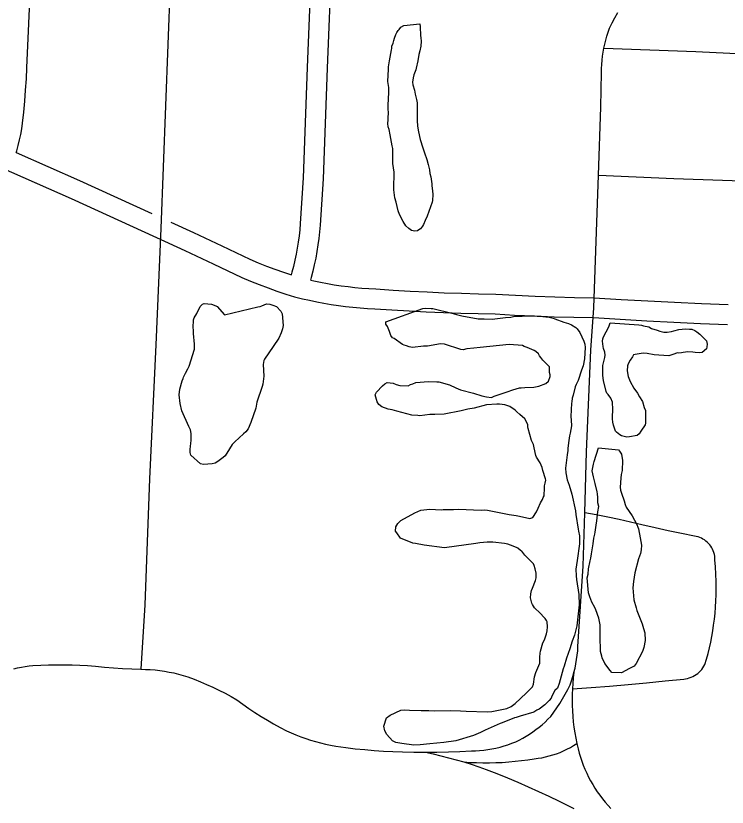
# Model space of a CAD drawing. Extents: x 3677843 to 3715951, y 511991 to 537744.
# Drawn here: x 3694217 to 3695288, y 521911 to 523103 of the extents above; entities that cross this region are included whole.
import ezdxf

# ---------------------------------------------------------------- set-up
doc = ezdxf.new("R2010")
doc.units = 0
doc.layers.add('V-ROAD-CNTR', color=7, linetype='Continuous')
doc.layers.add('V-SITE-VEGE', color=7, linetype='Continuous')

msp = doc.modelspace()

# ---------------------------------------------------------------- linework, layer by layer
at = {"layer": 'V-ROAD-CNTR'}
for points in [[(3694711.9, 523733.1), (3694712.6, 523727.6), (3694713.4, 523718.8), (3694714, 523710), (3694714.3, 523701.2), (3694714.5, 523692.3), (3694714.4, 523683.5), (3694707.8, 523513.9), (3694700.8, 523342.3), (3694692.6, 523186.2), (3694685.8, 523024.2), (3694679.9, 522857.5), (3694675.4, 522787.8), (3694674.6, 522777.8), (3694673.5, 522767.8), (3694672.1, 522757.9), (3694670.5, 522747.9), (3694668.7, 522738), (3694666.6, 522728.2), (3694664.3, 522718.4), (3694661.7, 522708.7), (3694660.7, 522705)], [(3694683, 523721.7), (3694683.5, 523716.5), (3694684, 523708.4), (3694684.3, 523700.3), (3694684.4, 523692.3), (3694684.4, 523684.2), (3694677.9, 523515.1), (3694670.8, 523343.7), (3694662.6, 523187.6), (3694655.8, 523025.3), (3694649.9, 522859), (3694645.5, 522790), (3694644.7, 522780.7), (3694643.7, 522771.5), (3694642.4, 522762.2), (3694641, 522753), (3694639.3, 522743.9), (3694637.4, 522734.8), (3694635.2, 522725.7), (3694632.8, 522716.7), (3694631.7, 522712.9)], [(3694438.3, 523610.8), (3694453.9, 523569.1), (3694457.2, 523542.4), (3694462.1, 523505.3), (3694456.6, 523337.4), (3694435.5, 522782.7), (3694427.9, 522607.7), (3694418.4, 522405.9), (3694411.7, 522216), (3694405.4, 522118.8)], [(3694218, 522896.9), (3694218.8, 522899.8), (3694221, 522907.9), (3694223, 522916.1), (3694224.7, 522924.3), (3694226.2, 522932.6), (3694227.5, 522941.1), (3694229.2, 522957.9), (3694230.8, 522974.6), (3694232.1, 522991.2), (3694233.2, 523007.9), (3694234.1, 523024.6), (3694239.7, 523158.5)], [(3694785, 521994.9), (3694799.2, 521994.4), (3694816.5, 521994.1), (3694833.9, 521994), (3694851.2, 521994.1), (3694868.5, 521994.5), (3694885.8, 521995.2), (3694903.1, 521996.1), (3694909.3, 521996.2), (3694915.5, 521996.6), (3694921.7, 521997.1), (3694927.9, 521997.9), (3694934, 521998.9), (3694940.1, 522000.2), (3694946.2, 522001.6), (3694952.2, 522003.3), (3694958.1, 522005.2), (3694964, 522007.3), (3694969.8, 522009.6), (3694975.1, 522012.2), (3694980.3, 522015), (3694985.5, 522018), (3694990.5, 522021.2), (3694995.4, 522024.5), (3695000.3, 522028), (3695005, 522031.6), (3695009.5, 522035.4), (3695014, 522039.4), (3695018.3, 522043.5), (3695022.4, 522047.8), (3695027.2, 522054.1), (3695031.8, 522060.7), (3695036.2, 522067.3), (3695040.4, 522074.2), (3695044.4, 522081.1), (3695048.1, 522088.2), (3695051.6, 522095.4), (3695053.8, 522101.6), (3695055.8, 522107.8), (3695057.5, 522114.1), (3695059.1, 522120.5), (3695060.4, 522126.9), (3695061.5, 522133.4), (3695062.4, 522139.9), (3695063.1, 522146.5), (3695063.5, 522153), (3695071.2, 522274), (3695073.6, 522354.5), (3695076.4, 522446.1), (3695082.8, 522599.6), (3695087.5, 522663.4), (3695092.3, 522806.5), (3695094.2, 522863.1), (3695097.7, 522965.6), (3695098.8, 523017.4), (3695098.9, 523023.6), (3695099.2, 523029.8), (3695099.7, 523036), (3695100.4, 523042.1), (3695101.3, 523048.3), (3695102.4, 523054.4), (3695103.7, 523060.5), (3695105.2, 523066.5), (3695106.9, 523072.4), (3695108.8, 523078.4), (3695110.9, 523084.2), (3695114.9, 523092.2), (3695119.1, 523100.2), (3695123.5, 523108)], [(3695102.4, 523054.4), (3695241.1, 523049.4), (3695404.9, 523041.3)], [(3694217.7, 522897), (3694313, 522855.1), (3694421.9, 522805.4)], [(3694193.6, 522874.9), (3694300.8, 522827.7), (3694429.2, 522769.1), (3694471.9, 522749.3), (3694514.5, 522729.3), (3694557.4, 522708.9), (3694570.6, 522703.3), (3694583.8, 522698.1), (3694597, 522693.1), (3694610.4, 522688.4), (3694623.8, 522684), (3694636.6, 522680), (3694637, 522679.8), (3694648.6, 522677), (3694659.4, 522674.5), (3694670.2, 522672.3), (3694681, 522670.2), (3694691.9, 522668.4), (3694702.8, 522666.8), (3694713.8, 522665.3), (3694724.7, 522664.1), (3694735.7, 522663.1), (3694746.7, 522662.3), (3694757.5, 522661.7), (3694783.3, 522660), (3694809.2, 522658.5), (3694835.2, 522657.2), (3694861.1, 522656.1), (3694887.1, 522655.2), (3694913.1, 522654.5), (3694938.7, 522654.1), (3694968.1, 522652.4), (3694997.9, 522651), (3695027.7, 522649.8), (3695057.4, 522649), (3695086.8, 522648.4), (3695126.8, 522645.9), (3695167.2, 522643.6), (3695207.6, 522641.5), (3695248, 522639.7), (3695288.5, 522638.1)], [(3695094.2, 522863.1), (3695207.6, 522858), (3695413, 522851.2)], [(3694450.4, 522792.3), (3694484.6, 522776.5), (3694527.4, 522756.4), (3694569.7, 522736.3), (3694582, 522731.1), (3694594.6, 522726.1), (3694607.3, 522721.3), (3694620.1, 522716.8), (3694632.1, 522712.8)], [(3694661.2, 522704.9), (3694665.8, 522703.8), (3694676, 522701.7), (3694686.3, 522699.8), (3694696.6, 522698), (3694707, 522696.5), (3694717.4, 522695.1), (3694727.8, 522694), (3694738.2, 522693), (3694748.6, 522692.2), (3694759.3, 522691.7), (3694785.2, 522689.9), (3694810.9, 522688.4), (3694836.6, 522687.1), (3694862.3, 522686), (3694888, 522685.2), (3694913.8, 522684.5), (3694939.8, 522684), (3694969.7, 522682.3), (3694999.2, 522680.9), (3695028.7, 522679.8), (3695058.2, 522678.9), (3695088.1, 522678.3), (3695128.6, 522675.8), (3695168.8, 522673.5), (3695209, 522671.5), (3695249.2, 522669.6), (3695289.4, 522668)], [(3695055.2, 522089.4), (3695083.2, 522091.3), (3695111.1, 522093.5), (3695139, 522095.9), (3695166.9, 522098.4), (3695194.8, 522101.2), (3695222.6, 522104.1), (3695225.5, 522104.5), (3695228.3, 522105.1), (3695231.1, 522105.8), (3695233.8, 522106.8), (3695236.4, 522108), (3695238.9, 522109.4), (3695241.4, 522110.9), (3695243.7, 522112.6), (3695245.8, 522114.5), (3695247.9, 522116.6), (3695249.7, 522118.7), (3695251.5, 522121.1), (3695253, 522123.5), (3695254.3, 522126), (3695257, 522134.3), (3695259.3, 522142.6), (3695261.5, 522151), (3695263.4, 522159.5), (3695265, 522168), (3695266.4, 522176.5), (3695267.5, 522185.1), (3695268.8, 522194.3), (3695269.8, 522203.4), (3695270.5, 522212.6), (3695271.1, 522221.8), (3695271.4, 522231), (3695271.5, 522240.2), (3695271.4, 522251.2), (3695271.1, 522262.1), (3695270.6, 522273), (3695269.7, 522283.8), (3695269.6, 522286.5), (3695269.3, 522289.2), (3695268.8, 522291.9), (3695268.1, 522294.5), (3695267.2, 522297), (3695266.1, 522299.5), (3695264.8, 522301.9), (3695263.4, 522304.1), (3695261.8, 522306.3), (3695260, 522308.3), (3695258.1, 522310.3), (3695256.1, 522312), (3695253.9, 522313.6), (3695251.6, 522315), (3695249.2, 522316.3), (3695246.8, 522317.4), (3695244.2, 522318.3), (3695241.6, 522319), (3695239, 522319.5), (3695219.1, 522323.4), (3695199.3, 522327.5), (3695179.5, 522331.9), (3695159.8, 522336.5), (3695142.6, 522340.5), (3695125.4, 522344.3), (3695108.2, 522347.9), (3695090.9, 522351.3), (3695073.6, 522354.5)], [(3694214.1, 522119.5), (3694219.8, 522120.9), (3694225.6, 522122.1), (3694231.4, 522123), (3694237.2, 522123.8), (3694243, 522124.3), (3694254.8, 522125), (3694266.6, 522125.4), (3694278.3, 522125.6), (3694290.1, 522125.6), (3694301.9, 522125.4), (3694313.7, 522125), (3694325.4, 522124.3), (3694337.2, 522123.5), (3694350.8, 522122.1), (3694364.4, 522120.9), (3694378, 522120), (3694391.7, 522119.3), (3694405.4, 522118.8), (3694412.5, 522118.7), (3694419.7, 522118.3), (3694426.9, 522117.8), (3694434, 522117), (3694441.1, 522116), (3694448.2, 522114.7), (3694455.2, 522113.3), (3694462.2, 522111.6), (3694469.1, 522109.7), (3694476, 522107.6)], [(3695057.5, 522114.1), (3695056.5, 522105.9), (3695055.8, 522097.6), (3695055.2, 522089.4), (3695054.9, 522081.1), (3695054.8, 522072.8), (3695054.9, 522064.5), (3695055.2, 522056.2), (3695055.8, 522047.9), (3695056.5, 522039.7), (3695057.5, 522031.4), (3695058.7, 522023.2), (3695060.2, 522015.1), (3695061.8, 522006.9), (3695063.7, 521998.8), (3695065.3, 521992.6), (3695067.2, 521986.4), (3695069.2, 521980.2), (3695071.5, 521974.2), (3695073.9, 521968.2), (3695076.6, 521962.3), (3695079.4, 521956.5), (3695082.4, 521950.7), (3695085.7, 521945.1), (3695089.1, 521939.6), (3695092.6, 521934.2), (3695096.4, 521929), (3695100.3, 521923.8), (3695104.4, 521918.8), (3695108.7, 521913.9), (3695113.1, 521909)], [(3694476, 522107.6), (3694485.6, 522104), (3694495.1, 522100.1), (3694504.5, 522096.1), (3694513.9, 522091.8), (3694523.1, 522087.4), (3694532.2, 522082.7), (3694541.3, 522077.9), (3694550.2, 522072.8), (3694559.1, 522066.3), (3694568.1, 522060), (3694577.2, 522053.9), (3694586.5, 522047.9), (3694595.9, 522042.2), (3694605.4, 522036.6), (3694615, 522031.2), (3694624.7, 522026), (3694631.8, 522022.9), (3694639, 522019.9), (3694646.3, 522017.1), (3694653.6, 522014.6), (3694661, 522012.2), (3694668.5, 522009.9), (3694676, 522007.9), (3694683.6, 522006.1), (3694691.2, 522004.5), (3694698.8, 522003), (3694706.5, 522001.8), (3694714.2, 522000.8), (3694728.3, 521999.2), (3694742.5, 521997.8), (3694756.6, 521996.6), (3694770.8, 521995.7), (3694785, 521994.9)], [(3694891.5, 521979.2), (3694901.1, 521978.6), (3694910.8, 521978.2), (3694920.5, 521978), (3694930.2, 521978), (3694939.9, 521978.2), (3694949.6, 521978.6), (3694959.3, 521979.3), (3694968.9, 521980.2), (3694978.6, 521981.3), (3694988.2, 521982.6), (3694997.8, 521984.1), (3695003.4, 521984.8), (3695009.1, 521985.7), (3695014.7, 521986.9), (3695020.2, 521988.3), (3695025.7, 521989.9), (3695031.1, 521991.7), (3695036.5, 521993.7), (3695041.8, 521995.9), (3695046.9, 521998.4), (3695052, 522001), (3695057, 522003.9), (3695061.8, 522006.9)], [(3694833.9, 521994), (3694845.5, 521991.4), (3694857.1, 521988.7), (3694868.6, 521985.7), (3694880.1, 521982.6), (3694891.5, 521979.2), (3694902.8, 521975.7), (3694914.1, 521971.9), (3694925.3, 521968), (3694941.3, 521961.7), (3694957.2, 521955.3), (3694973, 521948.6), (3694988.7, 521941.8), (3695004.3, 521934.8), (3695019.8, 521927.5), (3695035.3, 521920.1), (3695046.1, 521914.5), (3695057.1, 521909.1)]]:
    msp.add_lwpolyline(points, dxfattribs=at)
at = {"layer": 'V-SITE-VEGE'}
for points in [[(3694825.2, 523090.9), (3694825.8, 523086.5), (3694826.5, 523073.4), (3694827, 523069.6), (3694827.6, 523064.7), (3694827.1, 523057.1), (3694825.6, 523050.5), (3694824, 523044.5), (3694822.4, 523035.2), (3694819.8, 523024.3), (3694819.2, 523021.5), (3694816.6, 523013.9), (3694815.5, 523009.5), (3694814.5, 523003), (3694815.1, 522999.1), (3694817.3, 522991), (3694818.5, 522985), (3694820.2, 522976.8), (3694821.3, 522971.9), (3694821.5, 522945.2), (3694822.1, 522937), (3694823.3, 522928.3), (3694826.1, 522916.9), (3694830, 522904.4), (3694832.3, 522896.7), (3694836.2, 522886.4), (3694837.9, 522879.3), (3694840.1, 522871.2), (3694840.7, 522865.7), (3694841.8, 522860.3), (3694843.6, 522849.9), (3694843.6, 522846.7), (3694844.7, 522839.6), (3694844.8, 522834.1), (3694844.3, 522824.8), (3694843.8, 522822.1), (3694836.3, 522801.3), (3694833.7, 522794.8), (3694831, 522788.7), (3694829.4, 522786), (3694826.7, 522782.2), (3694824, 522780.5), (3694821.8, 522779.4), (3694818, 522778.8), (3694813.1, 522779.9), (3694808.7, 522782.5), (3694804.3, 522786.9), (3694800.4, 522793.4), (3694794.9, 522803.7), (3694792.6, 522809.1), (3694789.8, 522822.2), (3694787.6, 522828.7), (3694786.4, 522840.7), (3694786.3, 522848.9), (3694786.8, 522860.9), (3694786.7, 522867.5), (3694785, 522880.5), (3694784.8, 522903.4), (3694783.6, 522907.2), (3694780.8, 522923.6), (3694779.1, 522931.8), (3694778, 522935.6), (3694777.4, 522941), (3694777.9, 522946.5), (3694777.8, 522949.7), (3694778.3, 522956.3), (3694777.7, 522963.4), (3694777.7, 522969.9), (3694778.2, 522976.5), (3694778.6, 522989), (3694778.6, 522995), (3694777.4, 523004.3), (3694778.3, 523022.8), (3694778.3, 523026.1), (3694779.9, 523035.4), (3694783, 523051.8), (3694783.5, 523054), (3694783.5, 523057.2), (3694785.1, 523061.6), (3694786.2, 523066), (3694787.2, 523069.3), (3694789.4, 523074.7), (3694791, 523078), (3694792.6, 523080.8), (3694794.2, 523082.4), (3694796.9, 523085.7), (3694801.2, 523088.5)], [(3694531.6, 522652.6), (3694581.6, 522664.5), (3694584.9, 522665.1), (3694587.6, 522666.2), (3694590.9, 522667.8), (3694594.7, 522669), (3694599.6, 522668.5), (3694604, 522667.4), (3694609.5, 522665.3), (3694616.1, 522658.2), (3694618.3, 522654.4), (3694619.5, 522636.4), (3694618.5, 522631.5), (3694616.9, 522625.5), (3694613.1, 522617.3), (3694604.5, 522605.2), (3694591.6, 522586), (3694590.5, 522583.8), (3694589.5, 522577.8), (3694590.7, 522560.4), (3694589.2, 522548.4), (3694588.1, 522544.6), (3694580.1, 522521), (3694578.5, 522512.3), (3694571.1, 522490.4), (3694566.8, 522481.1), (3694563.6, 522476.2), (3694559.8, 522473.4), (3694546.8, 522461.3), (3694543, 522457.5), (3694538.7, 522450.9), (3694532.2, 522440.5), (3694529.5, 522437.7), (3694521.4, 522431.6), (3694517.6, 522429.4), (3694512.7, 522428.3), (3694499.6, 522427.1), (3694495.2, 522428.2), (3694480.9, 522441.1), (3694479.8, 522445.5), (3694479.8, 522449.3), (3694480.3, 522455.3), (3694480.8, 522458.6), (3694481.3, 522464.6), (3694481.2, 522473.9), (3694480.1, 522479.3), (3694477.9, 522484.7), (3694467.3, 522508.1), (3694464.5, 522519), (3694463.3, 522532.1), (3694464.3, 522540.8), (3694467.5, 522553.4), (3694469.1, 522556.7), (3694469.6, 522558.9), (3694472.8, 522564.9), (3694476.1, 522571.4), (3694478.2, 522575.3), (3694486.2, 522601), (3694486.1, 522608.6), (3694484.9, 522624.4), (3694484.8, 522629.9), (3694484.3, 522633.1), (3694484.7, 522645.2), (3694485.8, 522647.9), (3694489.6, 522654.5), (3694494.9, 522665.4), (3694498.2, 522668.7), (3694500.9, 522669.8), (3694511.8, 522668.8), (3694518.4, 522666.2), (3694520.6, 522665.1)], [(3695112, 522640.5), (3695155.1, 522637.6), (3695159, 522637.1), (3695162.2, 522636), (3695170.4, 522634.4), (3695174.3, 522632.3), (3695182.5, 522629.6), (3695186.8, 522628), (3695192.9, 522626.4), (3695197.8, 522626.5), (3695204.3, 522627.6), (3695207.6, 522628.7), (3695215.2, 522630.4), (3695225.5, 522631.6), (3695231.5, 522631.1), (3695234.8, 522631.2), (3695239.2, 522629), (3695242.5, 522626.9), (3695246.9, 522623.6), (3695254.6, 522616), (3695256.8, 522613.3), (3695257.3, 522611.2), (3695257.9, 522608.4), (3695257.4, 522604.6), (3695256.9, 522601.3), (3695250.4, 522595.8), (3695247.1, 522595.3), (3695240, 522595.7), (3695236.2, 522596.3), (3695229.1, 522596.7), (3695222, 522596.1), (3695219.3, 522595.6), (3695215.5, 522595), (3695213.3, 522595.5), (3695206.2, 522592.7), (3695200.2, 522591.1), (3695185, 522592), (3695178.4, 522592.5), (3695167.5, 522594.6), (3695161.5, 522595.1), (3695149.5, 522592.8), (3695147.3, 522592.3), (3695145.7, 522589.5), (3695141.9, 522584.6), (3695139.2, 522579.1), (3695138.2, 522575.8), (3695137.7, 522568.2), (3695138.9, 522560), (3695142.2, 522552.4), (3695147.7, 522542.1), (3695153.3, 522534.5), (3695156, 522529.1), (3695160.4, 522522), (3695163.2, 522513.3), (3695164.9, 522508.4), (3695165.1, 522489.3), (3695164.6, 522487.1), (3695158.1, 522477.3), (3695155.4, 522473.4), (3695152.7, 522470.7), (3695141.2, 522468.9), (3695136.9, 522468.3), (3695129.2, 522470.5), (3695126.5, 522472.1), (3695121.6, 522475.9), (3695119.9, 522477.5), (3695117.1, 522486.7), (3695116, 522491.1), (3695115.4, 522496), (3695115.4, 522498.7), (3695115.8, 522510.2), (3695115.7, 522521.1), (3695113, 522527.1), (3695109.1, 522532.5), (3695106.9, 522534.6), (3695105.8, 522537.4), (3695101.8, 522553.7), (3695100.7, 522561.3), (3695101.1, 522576.1), (3695103.7, 522588.6), (3695104.2, 522591.9), (3695103.7, 522596.3), (3695102, 522602.2), (3695101.4, 522605), (3695100.2, 522613.1), (3695100.8, 522616.4), (3695101.8, 522619.7), (3695109.9, 522634.5)], [(3695094.5, 522452.2), (3695124.5, 522449.2), (3695126.2, 522447.5), (3695128.9, 522442.6), (3695130.6, 522433.4), (3695130.2, 522418.1), (3695128.6, 522412.1), (3695128.1, 522406.6), (3695127.1, 522393), (3695127.7, 522388.6), (3695128.9, 522384.3), (3695132.8, 522372.3), (3695134.5, 522366.9), (3695136.1, 522363.1), (3695145, 522350.1), (3695152.2, 522337), (3695153.8, 522332.7), (3695154.4, 522330.5), (3695157.2, 522316.9), (3695159, 522306), (3695158.5, 522298.9), (3695157.4, 522293.4), (3695154.8, 522285.2), (3695148.9, 522263.9), (3695146.9, 522250.8), (3695145.9, 522241.5), (3695147.6, 522223.5), (3695151, 522211.6), (3695152.1, 522207.2), (3695159.9, 522187.1), (3695162.2, 522180), (3695163.9, 522173.5), (3695164.5, 522162), (3695162.4, 522151.7), (3695160.8, 522145.6), (3695151.2, 522127.6), (3695147.9, 522123.7), (3695140.3, 522119.3), (3695135.4, 522117.1), (3695128.9, 522113.7), (3695114.7, 522114.2), (3695112, 522116.9), (3695103.7, 522127.7), (3695099.8, 522135.9), (3695099.2, 522138.6), (3695097.6, 522145.7), (3695097.5, 522154.9), (3695096.9, 522159.3), (3695096.7, 522186), (3695096.1, 522190.9), (3695095, 522195.8), (3695090.5, 522208.3), (3695088.8, 522212.1), (3695084.4, 522219.7), (3695081.1, 522227.9), (3695079.4, 522233.9), (3695077.5, 522256.8), (3695078.6, 522262.2), (3695079.1, 522269.9), (3695081.7, 522282.4), (3695082.8, 522286.3), (3695083.8, 522292.8), (3695086.4, 522307.6), (3695087.4, 522316.3), (3695089, 522322.3), (3695089.5, 522325.1), (3695091.1, 522336), (3695092.1, 522342.5), (3695093.6, 522356.2), (3695094.7, 522363.8), (3695093.5, 522369.3), (3695093.5, 522377.4), (3695092.9, 522382.9), (3695092.3, 522386.2), (3695089.5, 522398.7), (3695086.7, 522408.5), (3695084.9, 522417.7), (3695087, 522427.6), (3695088.1, 522431.9)]]:
    msp.add_lwpolyline(points, close=True, dxfattribs=at)
for points in [[(3694805.2, 522605.8), (3694801.9, 522606.9), (3694799.2, 522607.9), (3694786.6, 522617.1), (3694784.4, 522618.2), (3694781.6, 522621.4), (3694780, 522627.4), (3694776.6, 522635), (3694774.4, 522638.8), (3694774.4, 522642.1), (3694829.8, 522662.2), (3694834.7, 522662.8), (3694842.4, 522662.3), (3694845.1, 522662.3), (3694873.5, 522655.4), (3694880.6, 522653.3), (3694888.8, 522651.2), (3694913.4, 522646.5), (3694922.2, 522646.6), (3694934.2, 522646.1), (3694954.3, 522648.5), (3694962.5, 522649.1), (3694966.3, 522650.2), (3694993, 522651), (3695002.3, 522650.5), (3695005.6, 522650.5), (3695020.3, 522649), (3695026.3, 522647.4), (3695028.5, 522646.4), (3695042.2, 522641.6), (3695049.3, 522639.4), (3695053.7, 522637.8), (3695060.3, 522633.5), (3695062.5, 522631.4), (3695066.3, 522625.9), (3695072.4, 522612.9), (3695073.6, 522608.6), (3695074.1, 522603.6), (3695073.2, 522586.2), (3695071.1, 522575.8), (3695069, 522569.2), (3695063.6, 522553.9), (3695061, 522547.9), (3695059.4, 522544.1), (3695056.2, 522531.5), (3695054.6, 522527.1), (3695054.1, 522521.7), (3695053.6, 522519.5), (3695052.6, 522499.3), (3695053.2, 522493.8), (3695053.8, 522485.7), (3695051.8, 522474.2), (3695050.7, 522470.4), (3695049.7, 522463.3), (3695048.1, 522451.8), (3695048.1, 522448.5), (3695047.1, 522442), (3695044.5, 522421.8), (3695045.1, 522414.7), (3695047.4, 522404.3), (3695050.2, 522396.2), (3695054.1, 522382.6), (3695059.8, 522357.5), (3695060.4, 522352.1), (3695063.9, 522329.8), (3695064.4, 522327), (3695065.6, 522319.9), (3695065.7, 522307.9), (3695062.1, 522282.8), (3695060.5, 522269.7), (3695060.6, 522259.4), (3695061.2, 522253.9), (3695064.7, 522231.6), (3695065.3, 522215.8), (3695061.8, 522184.1), (3695058.1, 522170.4), (3695054.9, 522161.1), (3695051.2, 522149.6), (3695046.4, 522135.4), (3695042.6, 522123.4), (3695041, 522119.6), (3695035.2, 522097.2), (3695032.6, 522090.6), (3695028.8, 522086.7), (3695023.9, 522078.5), (3695022.9, 522075.2), (3695020.2, 522071.9), (3695013.7, 522065.3), (3695005, 522058.7), (3695001.7, 522057.1), (3694996.9, 522054.3), (3694976.7, 522048.1), (3694970.7, 522046.4), (3694968, 522045.9), (3694949.5, 522038.1), (3694946.3, 522037), (3694924, 522027), (3694916.9, 522023.6), (3694906.1, 522019.2), (3694879.4, 522011.3), (3694861.4, 522008.5)], [(3695015.2, 522403.5), (3695014.7, 522405.7), (3695010.8, 522418.2), (3695009.6, 522422.6), (3695008, 522426.4), (3695006.8, 522429.6), (3695001.3, 522438.3), (3695000.2, 522441), (3694997.4, 522452.5), (3694996.3, 522457.4), (3694993.5, 522463.4), (3694988.4, 522481.3), (3694987.9, 522484), (3694987.8, 522487.3), (3694983.4, 522496), (3694976.2, 522502.5), (3694971.3, 522506.8), (3694969.1, 522509), (3694960.9, 522514.4), (3694953.2, 522517), (3694945.6, 522518), (3694941.2, 522518), (3694925.9, 522517.3), (3694907.4, 522512.3), (3694897.6, 522510.6), (3694887.8, 522508.3), (3694862.2, 522503.2), (3694848.1, 522502.5), (3694840.4, 522502.5), (3694825.2, 522500.7), (3694822.4, 522501.2), (3694813.2, 522501.7), (3694790.8, 522507.5), (3694783.6, 522509.6), (3694777.6, 522510.7), (3694768.3, 522513.9), (3694763.9, 522517.6), (3694761.2, 522521.4), (3694760.1, 522525.2), (3694758.4, 522532.3), (3694760, 522536.2), (3694769.2, 522545.5), (3694773, 522548.8), (3694776.2, 522550.5), (3694785.5, 522549.5), (3694789.9, 522547.9), (3694795.3, 522546.3), (3694807.9, 522545.8), (3694811.2, 522547.5), (3694815, 522548.6), (3694819.3, 522550.8), (3694838.4, 522552.1), (3694850.9, 522551.6), (3694854.2, 522551.7), (3694870.1, 522547.4), (3694879.4, 522542.6), (3694886.5, 522539.9), (3694906.2, 522534.6), (3694918.7, 522530.9), (3694925.8, 522529.3), (3694933.5, 522528.3), (3694937.3, 522530), (3694950.9, 522534.5), (3694956.9, 522536.7), (3694965.6, 522539.5), (3694975.4, 522542.8), (3694978.1, 522542.9), (3694983.5, 522543.4), (3694997.2, 522543.6), (3695004.8, 522545.3), (3695015.1, 522549.2), (3695018.9, 522553), (3695021.6, 522559.6), (3695021.6, 522562.3), (3695020.5, 522565.6), (3695020.4, 522567.8), (3695020.4, 522571.6), (3695020.4, 522574.3), (3695010.5, 522584.6), (3695007.7, 522588.4), (3695005.5, 522591.1), (3695003.9, 522593.8), (3695000, 522597.6), (3694997.8, 522598.7), (3694986.9, 522603.5), (3694982.5, 522605.1), (3694979.8, 522606.7), (3694960.1, 522608.2), (3694945.4, 522606.4), (3694916.5, 522603.4), (3694906.7, 522602.3), (3694896.3, 522601.6), (3694890.9, 522600), (3694887.1, 522600.5), (3694862.5, 522608.4), (3694856.5, 522608.9), (3694836.9, 522605.5), (3694830.9, 522605.5), (3694814.5, 522603.7), (3694809.6, 522604.7), (3694805.2, 522605.8)], [(3694771.2, 522033.3), (3694775.5, 522045.9), (3694780.9, 522049.8), (3694796.7, 522057), (3694802.6, 522057.6), (3694809.7, 522057.1), (3694827.7, 522056.7), (3694839.2, 522056.8), (3694847.4, 522056.3), (3694871.9, 522056.5), (3694886.7, 522056.1), (3694895.4, 522055.6), (3694927, 522054.8), (3694933.6, 522055.4), (3694943.9, 522057.1), (3694956.4, 522060), (3694963, 522062.7), (3694968.9, 522067.2), (3694985.7, 522082.6), (3694990, 522087.5), (3694994.9, 522092.5), (3694996.5, 522096.3), (3694998.1, 522107.2), (3695000.2, 522113.8), (3695006.1, 522128), (3695006, 522137.3), (3695006.5, 522143.3), (3695007, 522146), (3695010.7, 522158.6), (3695012.9, 522163), (3695016.1, 522172.3), (3695017.1, 522176.6), (3695017.6, 522182.6), (3695017, 522190.3), (3695015.9, 522192.4), (3695014.2, 522195.2), (3695012.6, 522196.8), (3695006.5, 522203.3), (3694998.3, 522211.4), (3694995, 522216.3), (3694993.9, 522218.5), (3694992.2, 522226.6), (3694992.7, 522232.6), (3694993.7, 522237.5), (3694994.8, 522240.8), (3694999.6, 522252.3), (3695000.6, 522256.7), (3695000.6, 522263.8), (3694998.9, 522270.3), (3694997.8, 522275.2), (3694996.6, 522277.4), (3694994.5, 522279.5), (3694986.7, 522287.7), (3694983.4, 522290.9), (3694979, 522296.9), (3694976.8, 522297.9), (3694973, 522301.2), (3694970.8, 522302.3), (3694962.1, 522306), (3694957.7, 522307.1), (3694952.8, 522308.1), (3694935.3, 522310.1), (3694926.6, 522310.1), (3694915.7, 522309.4), (3694909.7, 522308.3), (3694862.8, 522301.9), (3694832.2, 522306), (3694819.1, 522308.1), (3694814.8, 522308.6), (3694796.2, 522316.1), (3694790.6, 522324.2), (3694789, 522326.9), (3694789.5, 522333.5), (3694792.1, 522338.4), (3694793.8, 522340.1), (3694797, 522342.8), (3694817.7, 522354.4), (3694826.9, 522358.3), (3694840.5, 522360.1), (3694857.4, 522359.1), (3694860.7, 522359.7), (3694876, 522359.3), (3694883.6, 522359.9), (3694918, 522358.5), (3694923.4, 522359.1), (3694927.3, 522358.6), (3694960, 522351.8), (3694970.4, 522350.3), (3694975.3, 522349.2), (3694991.2, 522346.1), (3694995.5, 522347.2), (3695000.9, 522356), (3695003.6, 522361.4), (3695007.3, 522369.7), (3695010, 522374.6), (3695011.1, 522377.3), (3695012.7, 522380.1), (3695013.2, 522392.1), (3695013.1, 522395.3), (3695014.2, 522399.2), (3695015.2, 522403.5)], [(3694861.4, 522008.5), (3694840.7, 522006.6), (3694826, 522004.9), (3694816.2, 522004.3), (3694798.2, 522006.8), (3694789.4, 522008.4), (3694784.5, 522011.1), (3694775.7, 522020.8), (3694772.9, 522026.3), (3694771.2, 522033.3)]]:
    msp.add_lwpolyline(points, dxfattribs=at)

doc.saveas('drawing.dxf')
